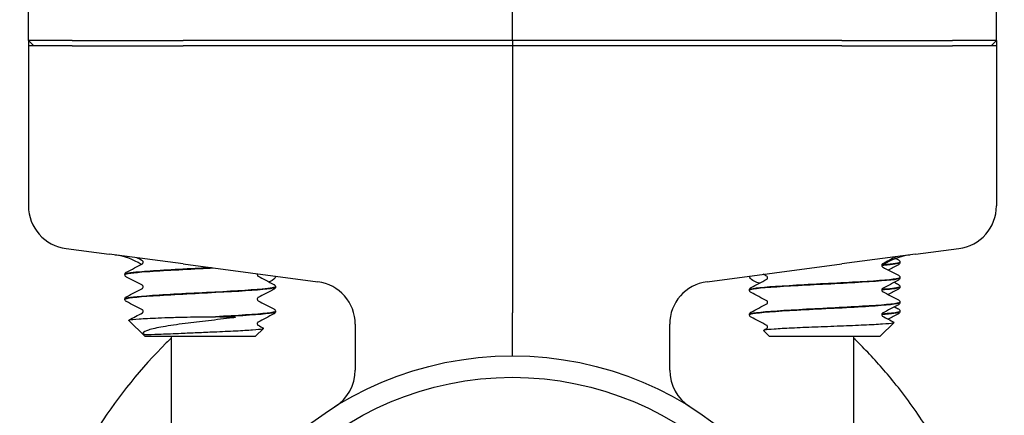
# Model space of a CAD drawing. Header units: inches. Extents: x 24 to 1128, y -69 to 748.
# Tile 550 of 656: x 961.6 to 964.46, y 302.85 to 304. Entities that reach past the tile are written whole.
import ezdxf

# ---------------------------------------------------------------- set-up
doc = ezdxf.new("R2010")
doc.units = ezdxf.units.IN
doc.header["$LTSCALE"] = 32
doc.header["$MEASUREMENT"] = 0
doc.layers.add('Visible (ANSI)', color=7, linetype='Continuous', lineweight=30)

msp = doc.modelspace()

# ---------------------------------------------------------------- linework, layer by layer
at = {"layer": 'Visible (ANSI)'}
for p, q in [((961.62828, 303.93679), (961.62828, 304.42186)), ((964.44078, 303.93679), (964.44078, 304.42186)), ((963.03453, 303.93679), (963.03453, 304.35379)), ((961.62828, 303.93679), (961.62828, 303.92117)), ((961.75563, 303.93679), (961.62828, 303.93679)), ((961.62828, 303.93679), (961.64405, 303.92117)), ((961.62828, 303.92117), (961.62828, 303.45594)), ((961.75563, 303.92117), (961.62828, 303.92117)), ((961.75563, 303.93679), (962.07787, 303.93679)), ((961.75563, 303.92117), (962.07787, 303.92117)), ((963.03453, 303.93679), (962.07787, 303.93679)), ((963.03453, 303.92117), (962.07787, 303.92117)), ((963.99119, 303.93679), (963.03453, 303.93679)), ((963.03453, 303.93679), (963.03453, 303.92117)), ((963.03453, 303.92117), (963.03453, 303.1448)), ((963.99119, 303.92117), (963.03453, 303.92117)), ((963.99119, 303.93679), (964.31343, 303.93679)), ((963.99119, 303.92117), (964.31343, 303.92117)), ((964.44078, 303.93679), (964.31343, 303.93679)), ((964.44078, 303.92117), (964.31343, 303.92117)), ((964.42502, 303.92117), (964.44078, 303.93679)), ((964.44078, 303.93679), (964.44078, 303.92117)), ((964.44078, 303.92117), (964.44078, 303.45594)), ((961.73807, 303.33172), (961.86323, 303.31524)), ((962.07805, 303.28696), (961.86323, 303.31524)), ((964.20584, 303.31524), (963.99102, 303.28696)), ((964.20584, 303.31524), (964.331, 303.33172)), ((962.07805, 303.28696), (962.46907, 303.23548)), ((963.6, 303.23548), (963.99102, 303.28696)), ((964.16046, 303.29229), (964.16046, 303.29162)), ((961.9086, 303.25654), (961.9086, 303.25587)), ((964.16046, 303.24731), (964.16046, 303.24664)), ((962.3461, 303.22079), (962.3461, 303.22012)), ((963.72296, 303.21156), (963.72296, 303.21089)), ((964.16046, 303.22079), (964.16046, 303.22012)), ((961.9086, 303.18504), (961.9086, 303.18437)), ((964.16046, 303.17581), (964.16046, 303.17514)), ((962.3461, 303.14929), (962.3461, 303.14862)), ((963.03453, 303.01992), (963.03453, 303.1448)), ((963.72296, 303.14006), (963.72296, 303.13939)), ((964.16046, 303.14929), (964.16046, 303.14862)), ((961.96635, 303.07742), (961.91958, 303.12303)), ((962.18413, 303.13373), (962.17163, 303.13373)), ((962.57775, 303.11155), (962.57775, 302.97825)), ((963.49131, 302.97825), (963.49131, 303.11155)), ((964.10272, 303.07742), (964.14332, 303.11701)), ((962.28836, 303.07742), (962.31123, 303.09972)), ((963.7807, 303.07742), (963.764, 303.0937)), ((961.96635, 303.07742), (962.28836, 303.07742)), ((962.04328, 303.07742), (962.04328, 302.57742)), ((963.7807, 303.07742), (964.10272, 303.07742)), ((964.02578, 303.07742), (964.02578, 302.57742))]:
    msp.add_line(p, q, dxfattribs=at)
for radius in [0.97375, 0.91125]:
    msp.add_circle((963.03453, 302.04617), radius, dxfattribs=at)
for centre, radius, start, end in [((961.85578, 303.1271), 0.1875, 57.7328, 82.5), ((964.21328, 303.1271), 0.1875, 97.5, 124.32186), ((962.45275, 303.11155), 0.125, 0, 82.5), ((963.61631, 303.11155), 0.125, 97.5, 180), ((962.45275, 302.97825), 0.125, 301.97122, 0), ((963.61631, 302.97825), 0.125, 180, 238.02878)]:
    msp.add_arc(centre, radius, start, end, dxfattribs=at)
for centre, major_axis, start_param, end_param in [((961.75439, 303.45565), (0.12504, -0.01646), 3.2713412, 4.712389), ((964.31468, 303.45565), (-0.12504, -0.01646), 1.5707963, 3.0118441)]:
    msp.add_ellipse(centre, major_axis=major_axis, ratio=0.991106, start_param=start_param, end_param=end_param, dxfattribs=at)
for points in [[(961.91331, 303.26334), (961.92866, 303.27137), (961.944, 303.27941), (961.95934, 303.28746)], [(961.95934, 303.29644), (961.95413, 303.29918), (961.94892, 303.30191), (961.94371, 303.30464)], [(964.14888, 303.30774), (964.13582, 303.30091), (964.12277, 303.29407), (964.10972, 303.28722)], [(964.16038, 303.29231), (964.16026, 303.28971), (964.14274, 303.28711), (964.11139, 303.28452)], [(964.15575, 303.28481), (964.14598, 303.2797), (964.13621, 303.27458), (964.12645, 303.26946)], [(964.14831, 303.30298), (964.15079, 303.30169), (964.15327, 303.30039), (964.15575, 303.29909)], [(962.29365, 303.25857), (962.29336, 303.25791), (962.29315, 303.25706), (962.29315, 303.2562)], [(962.29537, 303.25171), (962.31071, 303.24366), (962.32605, 303.23562), (962.3414, 303.22759)], [(963.7737, 303.25147), (963.7702, 303.2533), (963.76671, 303.25513), (963.76322, 303.25697)], [(964.10972, 303.27824), (964.12506, 303.27019), (964.14041, 303.26215), (964.15575, 303.25412)], [(961.95934, 303.22494), (961.944, 303.23299), (961.92866, 303.24103), (961.91331, 303.24906)], [(963.72767, 303.21837), (963.74302, 303.2264), (963.75836, 303.23444), (963.7737, 303.24249)], [(964.15575, 303.23984), (964.14041, 303.23181), (964.12506, 303.22377), (964.10972, 303.21572)], [(964.14406, 303.23371), (964.14795, 303.23167), (964.15185, 303.22963), (964.15575, 303.22759)], [(961.91331, 303.19184), (961.92866, 303.19987), (961.944, 303.20791), (961.95934, 303.21596)], [(962.3414, 303.21331), (962.32605, 303.20528), (962.31071, 303.19724), (962.29537, 303.18919)], [(963.7737, 303.17997), (963.75836, 303.18802), (963.74302, 303.19606), (963.72767, 303.20409)], [(964.10972, 303.20674), (964.12506, 303.19869), (964.14041, 303.19065), (964.15575, 303.18262)], [(964.15575, 303.21331), (964.14598, 303.2082), (964.13621, 303.20308), (964.12645, 303.19796)], [(961.95934, 303.15344), (961.944, 303.16149), (961.92866, 303.16953), (961.91331, 303.17756)], [(962.29537, 303.18021), (962.31071, 303.17216), (962.32605, 303.16412), (962.3414, 303.15609)], [(963.72767, 303.14687), (963.74302, 303.1549), (963.75836, 303.16294), (963.7737, 303.17099)], [(964.15575, 303.16834), (964.14041, 303.16031), (964.12506, 303.15227), (964.10972, 303.14422)], [(961.91992, 303.1238), (961.93307, 303.13068), (961.94621, 303.13756), (961.95934, 303.14446)], [(962.3414, 303.14181), (962.32605, 303.13378), (962.31071, 303.12574), (962.29537, 303.11769)], [(964.15575, 303.14181), (964.14598, 303.1367), (964.13621, 303.13158), (964.12645, 303.12646)], [(964.14406, 303.16221), (964.14795, 303.16017), (964.15185, 303.15813), (964.15575, 303.15609)], [(962.29537, 303.10871), (962.30053, 303.106), (962.30569, 303.1033), (962.31084, 303.10059)], [(963.7737, 303.10847), (963.75836, 303.11652), (963.74302, 303.12456), (963.72767, 303.13259)], [(964.10972, 303.13524), (964.1208, 303.12942), (964.13188, 303.12361), (964.14297, 303.11781)], [(963.7644, 303.09461), (963.7675, 303.09623), (963.7706, 303.09786), (963.7737, 303.09949)]]:
    msp.add_open_spline(points, degree=3, dxfattribs=at)
for points, knots in [([(961.96156, 303.29195), (961.96156, 303.29334), (961.96099, 303.29463), (961.96006, 303.29591), (961.95971, 303.29619), (961.95939, 303.29642), (961.95933, 303.29645), (961.95933, 303.29645)], [0, 0, 0, 0, 0.022828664, 0.022828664, 0.041633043, 0.041633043, 0.054614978, 0.054614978, 0.054614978, 0.054614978]), ([(961.95933, 303.28746), (961.95933, 303.28746), (961.95957, 303.28755), (961.96033, 303.28834), (961.9607, 303.2888), (961.96132, 303.29013), (961.96156, 303.29103), (961.96156, 303.29195)], [0.002645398, 0.002645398, 0.002645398, 0.002645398, 0.027589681, 0.027589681, 0.042171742, 0.042171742, 0.057287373, 0.057287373, 0.057287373, 0.057287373]), ([(964.10973, 303.28722), (964.10973, 303.28722), (964.10949, 303.28713), (964.10873, 303.28633), (964.10837, 303.28588), (964.10774, 303.28455), (964.10751, 303.28364), (964.10751, 303.28273)], [0.002645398, 0.002645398, 0.002645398, 0.002645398, 0.027589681, 0.027589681, 0.042171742, 0.042171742, 0.057287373, 0.057287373, 0.057287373, 0.057287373]), ([(964.10751, 303.28273), (964.10751, 303.28134), (964.10807, 303.28005), (964.109, 303.27877), (964.10936, 303.27849), (964.10967, 303.27826), (964.10973, 303.27823), (964.10973, 303.27823)], [0, 0, 0, 0, 0.022828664, 0.022828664, 0.041633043, 0.041633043, 0.054614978, 0.054614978, 0.054614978, 0.054614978]), ([(964.11021, 303.28375), (964.11472, 303.28412), (964.11895, 303.28448), (964.12289, 303.28485), (964.1472, 303.2871), (964.16002, 303.28936), (964.1602, 303.29162)], [18.15828531, 18.15828531, 18.15828531, 18.15828531, 18.25475373, 18.25475373, 18.25475373, 18.84955592, 18.84955592, 18.84955592, 18.84955592]), ([(964.15575, 303.29909), (964.15654, 303.29868), (964.15738, 303.29818), (964.15878, 303.29674), (964.15928, 303.2961), (964.16011, 303.29444), (964.16041, 303.29339), (964.16046, 303.29231)], [0, 0, 0, 0, 0.028459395, 0.028459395, 0.043235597, 0.043235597, 0.058545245, 0.058545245, 0.058545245, 0.058545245]), ([(964.16046, 303.29159), (964.1604, 303.29013), (964.15985, 303.28877), (964.1586, 303.28689), (964.15794, 303.28628), (964.15678, 303.28538), (964.15626, 303.28507), (964.15575, 303.28481)], [0, 0, 0, 0, 0.020588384, 0.020588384, 0.04017257, 0.04017257, 0.058516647, 0.058516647, 0.058516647, 0.058516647]), ([(961.90861, 303.25656), (961.90867, 303.25802), (961.90921, 303.25939), (961.91046, 303.26126), (961.91113, 303.26188), (961.91229, 303.26277), (961.91281, 303.26308), (961.91331, 303.26334)], [0, 0, 0, 0, 0.020588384, 0.020588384, 0.04017257, 0.04017257, 0.058516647, 0.058516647, 0.058516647, 0.058516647]), ([(961.91331, 303.24906), (961.91253, 303.24947), (961.91169, 303.24997), (961.91029, 303.25142), (961.90979, 303.25205), (961.90896, 303.25371), (961.90865, 303.25476), (961.90861, 303.25584)], [0, 0, 0, 0, 0.028459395, 0.028459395, 0.043235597, 0.043235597, 0.058545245, 0.058545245, 0.058545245, 0.058545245]), ([(961.90865, 303.25584), (961.90875, 303.25883), (961.93206, 303.26182), (961.97267, 303.2648), (962.01808, 303.26815), (962.08426, 303.27149), (962.14819, 303.27483), (962.15346, 303.2751), (962.15869, 303.27538), (962.1639, 303.27565)], [15.7056467, 15.7056467, 15.7056467, 15.7056467, 16.4933178, 16.4933178, 16.4933178, 17.3741612, 17.3741612, 17.3741612, 17.4466642, 17.4466642, 17.4466642, 17.4466642]), ([(962.16022, 303.27613), (962.14461, 303.27531), (962.12873, 303.27448), (962.11293, 303.27366), (962.04897, 303.27032), (961.98758, 303.26699), (961.95004, 303.26365), (961.92332, 303.26128), (961.90904, 303.25891), (961.90883, 303.25654)], [-23.7130579, -23.7130579, -23.7130579, -23.7130579, -23.4959687, -23.4959687, -23.4959687, -22.6167864, -22.6167864, -22.6167864, -21.9911486, -21.9911486, -21.9911486, -21.9911486]), ([(962.29315, 303.2562), (962.29315, 303.25482), (962.29372, 303.25352), (962.29465, 303.25224), (962.295, 303.25197), (962.29532, 303.25174), (962.29538, 303.25171), (962.29538, 303.25171)], [0, 0, 0, 0, 0.022828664, 0.022828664, 0.041633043, 0.041633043, 0.054614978, 0.054614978, 0.054614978, 0.054614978]), ([(962.34404, 303.25194), (962.34551, 303.25174), (962.34619, 303.25094), (962.34583, 303.24638), (962.33967, 303.23997), (962.32846, 303.23513), (962.32806, 303.23496), (962.32765, 303.23479)], [0, 0, 0, 0, 0.08181539, 0.08181539, 0.30693367, 0.30693367, 0.31512174, 0.31512174, 0.31512174, 0.31512174]), ([(963.75252, 303.23138), (963.74972, 303.23199), (963.74711, 303.23273), (963.73578, 303.23663), (963.72952, 303.2409), (963.72234, 303.24843), (963.72193, 303.25153), (963.72503, 303.25194)], [0.67526477, 0.67526477, 0.67526477, 0.67526477, 0.71949334, 0.71949334, 0.88239765, 0.88239765, 1.0591032, 1.0591032, 1.0591032, 1.0591032]), ([(963.77592, 303.24698), (963.77592, 303.24836), (963.77535, 303.24965), (963.77442, 303.25094), (963.77406, 303.25121), (963.77375, 303.25144), (963.77369, 303.25147), (963.77369, 303.25147)], [0, 0, 0, 0, 0.022828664, 0.022828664, 0.041633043, 0.041633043, 0.054614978, 0.054614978, 0.054614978, 0.054614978]), ([(964.15575, 303.25412), (964.15654, 303.25371), (964.15738, 303.25321), (964.15878, 303.25176), (964.15928, 303.25113), (964.16011, 303.24947), (964.16041, 303.24842), (964.16046, 303.24734)], [0, 0, 0, 0, 0.028459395, 0.028459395, 0.043235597, 0.043235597, 0.058545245, 0.058545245, 0.058545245, 0.058545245]), ([(961.96156, 303.22045), (961.96156, 303.22184), (961.96099, 303.22313), (961.96006, 303.22441), (961.95971, 303.22469), (961.95939, 303.22492), (961.95933, 303.22495), (961.95933, 303.22495)], [0, 0, 0, 0, 0.022828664, 0.022828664, 0.041633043, 0.041633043, 0.054614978, 0.054614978, 0.054614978, 0.054614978]), ([(962.3414, 303.22759), (962.34218, 303.22718), (962.34302, 303.22668), (962.34442, 303.22524), (962.34492, 303.2246), (962.34575, 303.22294), (962.34606, 303.22189), (962.3461, 303.22081)], [0, 0, 0, 0, 0.028459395, 0.028459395, 0.043235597, 0.043235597, 0.058545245, 0.058545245, 0.058545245, 0.058545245]), ([(964.16018, 303.24734), (964.16031, 303.24613), (964.15682, 303.24492), (964.14957, 303.24371), (964.12971, 303.24039), (964.082, 303.23707), (964.0228, 303.23376), (963.96369, 303.23045), (963.89424, 303.22714), (963.83818, 303.22383), (963.7822, 303.22052), (963.74061, 303.21721), (963.7276, 303.21391), (963.72452, 303.21313), (963.72305, 303.21234), (963.72313, 303.21156)], [-21.1829178, -21.1829178, -21.1829178, -21.1829178, -20.8637276, -20.8637276, -20.8637276, -19.9895633, -19.9895633, -19.9895633, -19.1167884, -19.1167884, -19.1167884, -18.2452653, -18.2452653, -18.2452653, -18.0390086, -18.0390086, -18.0390086, -18.0390086]), ([(963.72326, 303.21087), (963.72313, 303.21213), (963.7269, 303.21338), (963.73472, 303.21464), (963.75553, 303.21799), (963.80459, 303.22133), (963.86481, 303.22468), (963.92501, 303.22803), (963.99519, 303.23137), (964.0509, 303.23472), (964.10661, 303.23806), (964.14678, 303.2414), (964.15743, 303.24475), (964.15945, 303.24538), (964.1604, 303.24601), (964.16034, 303.24664)], [11.7535067, 11.7535067, 11.7535067, 11.7535067, 12.0852563, 12.0852563, 12.0852563, 12.9673891, 12.9673891, 12.9673891, 13.8492593, 13.8492593, 13.8492593, 14.7308693, 14.7308693, 14.7308693, 14.8974159, 14.8974159, 14.8974159, 14.8974159]), ([(963.77369, 303.24248), (963.77369, 303.24248), (963.77393, 303.24258), (963.77469, 303.24337), (963.77505, 303.24383), (963.77568, 303.24516), (963.77592, 303.24606), (963.77592, 303.24698)], [0.002645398, 0.002645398, 0.002645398, 0.002645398, 0.027589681, 0.027589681, 0.042171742, 0.042171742, 0.057287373, 0.057287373, 0.057287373, 0.057287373]), ([(964.16046, 303.24662), (964.1604, 303.24516), (964.15985, 303.24379), (964.1586, 303.24191), (964.15794, 303.2413), (964.15678, 303.24041), (964.15626, 303.2401), (964.15575, 303.23984)], [0, 0, 0, 0, 0.020588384, 0.020588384, 0.04017257, 0.04017257, 0.058516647, 0.058516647, 0.058516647, 0.058516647]), ([(964.15575, 303.22759), (964.15654, 303.22718), (964.15738, 303.22668), (964.15878, 303.22524), (964.15928, 303.2246), (964.16011, 303.22294), (964.16041, 303.22189), (964.16046, 303.22081)], [0, 0, 0, 0, 0.028459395, 0.028459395, 0.043235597, 0.043235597, 0.058545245, 0.058545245, 0.058545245, 0.058545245]), ([(961.90861, 303.18434), (961.9086, 303.1844), (961.90861, 303.18445), (961.90862, 303.18451), (961.90943, 303.18786), (961.94035, 303.19121), (961.99059, 303.19456), (962.04083, 303.1979), (962.10939, 303.20125), (962.17237, 303.2046), (962.23534, 303.20795), (962.2915, 303.21129), (962.32127, 303.21464), (962.33751, 303.21647), (962.34573, 303.21829), (962.34577, 303.22012)], [9.4224614, 9.4224614, 9.4224614, 9.4224614, 9.4372578, 9.4372578, 9.4372578, 10.320193, 10.320193, 10.320193, 11.2028583, 11.2028583, 11.2028583, 12.0852563, 12.0852563, 12.0852563, 12.5663706, 12.5663706, 12.5663706, 12.5663706]), ([(962.34587, 303.22081), (962.34578, 303.21851), (962.3325, 303.21621), (962.30737, 303.21391), (962.27077, 303.21056), (962.20971, 303.20721), (962.14553, 303.20386), (962.08164, 303.20052), (962.01588, 303.19719), (961.97103, 303.19385), (961.93152, 303.19091), (961.90889, 303.18797), (961.90866, 303.18504)], [-18.8518725, -18.8518725, -18.8518725, -18.8518725, -18.2452653, -18.2452653, -18.2452653, -17.3619241, -17.3619241, -17.3619241, -16.4826805, -16.4826805, -16.4826805, -15.7079633, -15.7079633, -15.7079633, -15.7079633]), ([(961.95933, 303.21596), (961.95933, 303.21596), (961.95957, 303.21605), (961.96033, 303.21684), (961.9607, 303.2173), (961.96132, 303.21863), (961.96156, 303.21953), (961.96156, 303.22045)], [0.002645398, 0.002645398, 0.002645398, 0.002645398, 0.027589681, 0.027589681, 0.042171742, 0.042171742, 0.057287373, 0.057287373, 0.057287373, 0.057287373]), ([(962.3461, 303.22009), (962.34604, 303.21863), (962.3455, 303.21727), (962.34425, 303.21539), (962.34358, 303.21478), (962.34242, 303.21388), (962.3419, 303.21357), (962.3414, 303.21331)], [0, 0, 0, 0, 0.020588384, 0.020588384, 0.04017257, 0.04017257, 0.058516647, 0.058516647, 0.058516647, 0.058516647]), ([(963.72296, 303.21159), (963.72303, 303.21304), (963.72357, 303.21441), (963.72482, 303.21629), (963.72548, 303.2169), (963.72664, 303.21779), (963.72716, 303.2181), (963.72767, 303.21837)], [0, 0, 0, 0, 0.020588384, 0.020588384, 0.04017257, 0.04017257, 0.058516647, 0.058516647, 0.058516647, 0.058516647]), ([(963.72767, 303.20409), (963.72689, 303.2045), (963.72604, 303.205), (963.72464, 303.20644), (963.72414, 303.20708), (963.72332, 303.20873), (963.72301, 303.20978), (963.72296, 303.21087)], [0, 0, 0, 0, 0.028459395, 0.028459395, 0.043235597, 0.043235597, 0.058545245, 0.058545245, 0.058545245, 0.058545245]), ([(964.10744, 303.21203), (964.11838, 303.2129), (964.1279, 303.21377), (964.13563, 303.21464), (964.15186, 303.21647), (964.16008, 303.21829), (964.16013, 303.22012)], [11.856103, 11.856103, 11.856103, 11.856103, 12.08525626, 12.08525626, 12.08525626, 12.56637061, 12.56637061, 12.56637061, 12.56637061]), ([(964.10973, 303.21572), (964.10973, 303.21572), (964.10949, 303.21563), (964.10873, 303.21483), (964.10837, 303.21438), (964.10774, 303.21305), (964.10751, 303.21214), (964.10751, 303.21123)], [0.002645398, 0.002645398, 0.002645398, 0.002645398, 0.027589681, 0.027589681, 0.042171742, 0.042171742, 0.057287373, 0.057287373, 0.057287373, 0.057287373]), ([(964.10751, 303.21123), (964.10751, 303.20984), (964.10807, 303.20855), (964.109, 303.20727), (964.10936, 303.20699), (964.10967, 303.20676), (964.10973, 303.20673), (964.10973, 303.20673)], [0, 0, 0, 0, 0.022828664, 0.022828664, 0.041633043, 0.041633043, 0.054614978, 0.054614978, 0.054614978, 0.054614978]), ([(964.16023, 303.22081), (964.16014, 303.21851), (964.14685, 303.21621), (964.12172, 303.21391), (964.11737, 303.21351), (964.11267, 303.21311), (964.10767, 303.21271)], [-18.85187252, -18.85187252, -18.85187252, -18.85187252, -18.24526525, -18.24526525, -18.24526525, -18.14024166, -18.14024166, -18.14024166, -18.14024166]), ([(964.16046, 303.22009), (964.1604, 303.21863), (964.15985, 303.21727), (964.1586, 303.21539), (964.15794, 303.21478), (964.15678, 303.21388), (964.15626, 303.21357), (964.15575, 303.21331)], [0, 0, 0, 0, 0.020588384, 0.020588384, 0.04017257, 0.04017257, 0.058516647, 0.058516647, 0.058516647, 0.058516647]), ([(961.90861, 303.18506), (961.90867, 303.18652), (961.90921, 303.18789), (961.91046, 303.18976), (961.91113, 303.19038), (961.91229, 303.19127), (961.91281, 303.19158), (961.91331, 303.19184)], [0, 0, 0, 0, 0.020588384, 0.020588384, 0.04017257, 0.04017257, 0.058516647, 0.058516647, 0.058516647, 0.058516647]), ([(961.91331, 303.17756), (961.91253, 303.17797), (961.91169, 303.17847), (961.91029, 303.17992), (961.90979, 303.18055), (961.90896, 303.18221), (961.90865, 303.18326), (961.90861, 303.18434)], [0, 0, 0, 0, 0.028459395, 0.028459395, 0.043235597, 0.043235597, 0.058545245, 0.058545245, 0.058545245, 0.058545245]), ([(962.29538, 303.1892), (962.29538, 303.1892), (962.29514, 303.1891), (962.29438, 303.18831), (962.29401, 303.18785), (962.29339, 303.18652), (962.29315, 303.18562), (962.29315, 303.1847)], [0.002645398, 0.002645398, 0.002645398, 0.002645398, 0.027589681, 0.027589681, 0.042171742, 0.042171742, 0.057287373, 0.057287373, 0.057287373, 0.057287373]), ([(962.29315, 303.1847), (962.29315, 303.18332), (962.29372, 303.18202), (962.29465, 303.18074), (962.295, 303.18047), (962.29532, 303.18024), (962.29538, 303.18021), (962.29538, 303.18021)], [0, 0, 0, 0, 0.022828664, 0.022828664, 0.041633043, 0.041633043, 0.054614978, 0.054614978, 0.054614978, 0.054614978]), ([(964.16034, 303.17584), (964.16043, 303.17521), (964.15951, 303.17458), (964.15755, 303.17395), (964.14708, 303.1706), (964.10692, 303.16725), (964.05113, 303.1639), (963.99583, 303.16058), (963.92624, 303.15725), (963.86629, 303.15393), (963.80554, 303.15056), (963.75589, 303.1472), (963.73485, 303.14383), (963.727, 303.14257), (963.72318, 303.14132), (963.72327, 303.14006)], [-14.8997325, -14.8997325, -14.8997325, -14.8997325, -14.7341258, -14.7341258, -14.7341258, -13.8504415, -13.8504415, -13.8504415, -12.9746304, -12.9746304, -12.9746304, -12.0870096, -12.0870096, -12.0870096, -11.7558233, -11.7558233, -11.7558233, -11.7558233]), ([(963.72333, 303.13937), (963.72322, 303.14092), (963.72903, 303.14248), (963.74089, 303.14403), (963.76685, 303.14744), (963.82123, 303.15085), (963.88444, 303.15425), (963.94716, 303.15763), (964.01729, 303.16102), (964.06994, 303.1644), (964.12218, 303.16775), (964.15619, 303.1711), (964.16006, 303.17446), (964.16033, 303.17469), (964.16045, 303.17491), (964.16044, 303.17514)], [5.4703213, 5.4703213, 5.4703213, 5.4703213, 5.8802797, 5.8802797, 5.8802797, 6.7785359, 6.7785359, 6.7785359, 7.6697745, 7.6697745, 7.6697745, 8.5540503, 8.5540503, 8.5540503, 8.6142306, 8.6142306, 8.6142306, 8.6142306]), ([(963.77592, 303.17548), (963.77592, 303.17686), (963.77535, 303.17815), (963.77442, 303.17944), (963.77406, 303.17971), (963.77375, 303.17994), (963.77369, 303.17997), (963.77369, 303.17997)], [0, 0, 0, 0, 0.022828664, 0.022828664, 0.041633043, 0.041633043, 0.054614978, 0.054614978, 0.054614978, 0.054614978]), ([(963.77369, 303.17098), (963.77369, 303.17098), (963.77393, 303.17108), (963.77469, 303.17187), (963.77505, 303.17233), (963.77568, 303.17366), (963.77592, 303.17456), (963.77592, 303.17548)], [0.002645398, 0.002645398, 0.002645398, 0.002645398, 0.027589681, 0.027589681, 0.042171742, 0.042171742, 0.057287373, 0.057287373, 0.057287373, 0.057287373]), ([(964.15575, 303.18262), (964.15654, 303.18221), (964.15738, 303.18171), (964.15878, 303.18026), (964.15928, 303.17963), (964.16011, 303.17797), (964.16041, 303.17692), (964.16046, 303.17584)], [0, 0, 0, 0, 0.028459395, 0.028459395, 0.043235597, 0.043235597, 0.058545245, 0.058545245, 0.058545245, 0.058545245]), ([(964.16046, 303.17512), (964.1604, 303.17366), (964.15985, 303.17229), (964.1586, 303.17041), (964.15794, 303.1698), (964.15678, 303.16891), (964.15626, 303.1686), (964.15575, 303.16834)], [0, 0, 0, 0, 0.020588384, 0.020588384, 0.04017257, 0.04017257, 0.058516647, 0.058516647, 0.058516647, 0.058516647]), ([(961.96156, 303.14895), (961.96156, 303.15034), (961.96099, 303.15163), (961.96006, 303.15291), (961.95971, 303.15319), (961.95939, 303.15342), (961.95933, 303.15345), (961.95933, 303.15345)], [0, 0, 0, 0, 0.022828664, 0.022828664, 0.041633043, 0.041633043, 0.054614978, 0.054614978, 0.054614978, 0.054614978]), ([(961.95933, 303.14446), (961.95933, 303.14446), (961.95957, 303.14455), (961.96033, 303.14534), (961.9607, 303.1458), (961.96132, 303.14713), (961.96156, 303.14803), (961.96156, 303.14895)], [0.002645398, 0.002645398, 0.002645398, 0.002645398, 0.027589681, 0.027589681, 0.042171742, 0.042171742, 0.057287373, 0.057287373, 0.057287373, 0.057287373]), ([(962.34576, 303.14931), (962.3458, 303.14748), (962.33765, 303.14566), (962.32145, 303.14383), (962.2916, 303.14046), (962.23501, 303.1371), (962.17163, 303.13373)], [-12.5686872, -12.5686872, -12.5686872, -12.5686872, -12.0870096, -12.0870096, -12.0870096, -11.1993887, -11.1993887, -11.1993887, -11.1993887]), ([(962.18413, 303.13373), (962.24788, 303.13716), (962.30271, 303.1406), (962.32859, 303.14403), (962.34011, 303.14556), (962.34579, 303.14709), (962.34575, 303.14862)], [4.9749506, 4.9749506, 4.9749506, 4.9749506, 5.8802797, 5.8802797, 5.8802797, 6.2831853, 6.2831853, 6.2831853, 6.2831853]), ([(962.3414, 303.15609), (962.34218, 303.15568), (962.34302, 303.15518), (962.34442, 303.15374), (962.34492, 303.1531), (962.34575, 303.15144), (962.34606, 303.15039), (962.3461, 303.14931)], [0, 0, 0, 0, 0.028459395, 0.028459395, 0.043235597, 0.043235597, 0.058545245, 0.058545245, 0.058545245, 0.058545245]), ([(962.3461, 303.14859), (962.34604, 303.14713), (962.3455, 303.14577), (962.34425, 303.14389), (962.34358, 303.14328), (962.34242, 303.14238), (962.3419, 303.14207), (962.3414, 303.14181)], [0, 0, 0, 0, 0.020588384, 0.020588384, 0.04017257, 0.04017257, 0.058516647, 0.058516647, 0.058516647, 0.058516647]), ([(963.72296, 303.14009), (963.72303, 303.14154), (963.72357, 303.14291), (963.72482, 303.14479), (963.72548, 303.1454), (963.72664, 303.14629), (963.72716, 303.1466), (963.72767, 303.14687)], [0, 0, 0, 0, 0.020588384, 0.020588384, 0.04017257, 0.04017257, 0.058516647, 0.058516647, 0.058516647, 0.058516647]), ([(963.72767, 303.13259), (963.72689, 303.133), (963.72604, 303.1335), (963.72464, 303.13494), (963.72414, 303.13558), (963.72332, 303.13723), (963.72301, 303.13828), (963.72296, 303.13937)], [0, 0, 0, 0, 0.028459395, 0.028459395, 0.043235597, 0.043235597, 0.058545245, 0.058545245, 0.058545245, 0.058545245]), ([(964.10736, 303.14053), (964.12203, 303.1417), (964.13416, 303.14287), (964.14294, 303.14403), (964.15446, 303.14556), (964.16015, 303.14709), (964.1601, 303.14862)], [5.57291769, 5.57291769, 5.57291769, 5.57291769, 5.88027969, 5.88027969, 5.88027969, 6.28318531, 6.28318531, 6.28318531, 6.28318531]), ([(964.10973, 303.14422), (964.10973, 303.14422), (964.10949, 303.14413), (964.10873, 303.14333), (964.10837, 303.14288), (964.10774, 303.14155), (964.10751, 303.14064), (964.10751, 303.13973)], [0.002645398, 0.002645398, 0.002645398, 0.002645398, 0.027589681, 0.027589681, 0.042171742, 0.042171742, 0.057287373, 0.057287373, 0.057287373, 0.057287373]), ([(964.10751, 303.13973), (964.10751, 303.13834), (964.10807, 303.13705), (964.109, 303.13577), (964.10936, 303.13549), (964.10967, 303.13526), (964.10973, 303.13523), (964.10973, 303.13523)], [0, 0, 0, 0, 0.022828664, 0.022828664, 0.041633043, 0.041633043, 0.054614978, 0.054614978, 0.054614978, 0.054614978]), ([(964.16012, 303.14931), (964.16016, 303.14748), (964.152, 303.14566), (964.13581, 303.14383), (964.12807, 303.14296), (964.11854, 303.14209), (964.10757, 303.14121)], [-12.56868721, -12.56868721, -12.56868721, -12.56868721, -12.08700959, -12.08700959, -12.08700959, -11.85705635, -11.85705635, -11.85705635, -11.85705635]), ([(964.15575, 303.15609), (964.15654, 303.15568), (964.15738, 303.15518), (964.15878, 303.15374), (964.15928, 303.1531), (964.16011, 303.15144), (964.16041, 303.15039), (964.16046, 303.14931)], [0, 0, 0, 0, 0.028459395, 0.028459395, 0.043235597, 0.043235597, 0.058545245, 0.058545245, 0.058545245, 0.058545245]), ([(964.16046, 303.14859), (964.1604, 303.14713), (964.15985, 303.14577), (964.1586, 303.14389), (964.15794, 303.14328), (964.15678, 303.14238), (964.15626, 303.14207), (964.15575, 303.14181)], [0, 0, 0, 0, 0.020588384, 0.020588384, 0.04017257, 0.04017257, 0.058516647, 0.058516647, 0.058516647, 0.058516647]), ([(961.91958, 303.12303), (961.9191, 303.1235), (961.91988, 303.12397), (961.92613, 303.12541), (961.93563, 303.12637), (961.96422, 303.1283), (961.98316, 303.12925), (962.00552, 303.13021)], [-0.5228503, -0.5228503, -0.5228503, -0.5228503, -0.42146306, -0.42146306, -0.21216858, -0.21216858, 0, 0, 0, 0]), ([(962.22102, 303.13021), (962.19852, 303.12753), (962.17487, 303.12481), (962.12819, 303.11934), (962.10549, 303.11663), (962.06027, 303.11076), (962.03843, 303.10764), (962.00211, 303.10135), (961.98767, 303.09824), (961.96782, 303.09195), (961.96219, 303.08884), (961.96112, 303.08561)], [-0.9073382, -0.9073382, -0.9073382, -0.9073382, -0.72551326, -0.72551326, -0.55061182, -0.55061182, -0.35778862, -0.35778862, -0.17425332, -0.17425332, 0, 0, 0, 0]), ([(962.00552, 303.13021), (962.01774, 303.13074), (962.03093, 303.1312), (962.05902, 303.13203), (962.07387, 303.1324), (962.11636, 303.13327), (962.14451, 303.13367), (962.17163, 303.13373)], [-0.44431555, -0.44431555, -0.44431555, -0.44431555, -0.32882749, -0.32882749, -0.21096916, -0.21096916, 0, 0, 0, 0]), ([(962.18413, 303.13373), (962.20546, 303.13368), (962.22035, 303.13329), (962.22654, 303.1325), (962.22745, 303.13236), (962.22815, 303.13213), (962.2283, 303.13207), (962.22843, 303.13197), (962.22847, 303.13194), (962.2285, 303.13187), (962.22851, 303.13185), (962.22851, 303.1318), (962.2285, 303.13178), (962.22848, 303.13173), (962.22846, 303.1317), (962.22839, 303.13164), (962.22834, 303.13161), (962.22816, 303.1315), (962.22797, 303.13143), (962.22738, 303.13123), (962.22691, 303.13112), (962.22497, 303.13072), (962.22285, 303.13043), (962.22102, 303.13021)], [-0.13908594, -0.13908594, -0.13908594, -0.13908594, -0.04049598, -0.04049598, -0.02905727, -0.02905727, -0.02604998, -0.02604998, -0.0248335, -0.0248335, -0.02414703, -0.02414703, -0.02358262, -0.02358262, -0.02294682, -0.02294682, -0.02195641, -0.02195641, -0.01935369, -0.01935369, -0.01486853, -0.01486853, 0, 0, 0, 0]), ([(962.29538, 303.1177), (962.29538, 303.1177), (962.29514, 303.1176), (962.29438, 303.11681), (962.29401, 303.11635), (962.29339, 303.11502), (962.29315, 303.11412), (962.29315, 303.1132)], [0.002645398, 0.002645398, 0.002645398, 0.002645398, 0.027589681, 0.027589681, 0.042171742, 0.042171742, 0.057287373, 0.057287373, 0.057287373, 0.057287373]), ([(962.29315, 303.1132), (962.29315, 303.11182), (962.29372, 303.11052), (962.29465, 303.10924), (962.295, 303.10897), (962.29532, 303.10874), (962.29538, 303.10871), (962.29538, 303.10871)], [0, 0, 0, 0, 0.022828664, 0.022828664, 0.041633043, 0.041633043, 0.054614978, 0.054614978, 0.054614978, 0.054614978]), ([(963.764, 303.0937), (963.76336, 303.09433), (963.76462, 303.09495), (963.77264, 303.09654), (963.78203, 303.0975), (963.80884, 303.09943), (963.82611, 303.10039), (963.86648, 303.10232), (963.88925, 303.10327), (963.93744, 303.1052), (963.96241, 303.10616), (964.01131, 303.10809), (964.03473, 303.10905), (964.07688, 303.11098), (964.09513, 303.11193), (964.1239, 303.11386), (964.13403, 303.11482), (964.14303, 303.11646), (964.14425, 303.11714), (964.14297, 303.11781)], [-2.4713623, -2.4713623, -2.4713623, -2.4713623, -2.3561612, -2.3561612, -2.1756508, -2.1756508, -1.9922583, -1.9922583, -1.8059847, -1.8059847, -1.6168306, -1.6168306, -1.424797, -1.424797, -1.2298846, -1.2298846, -1.0320942, -1.0320942, -0.8910547, -0.8910547, -0.8910547, -0.8910547]), ([(963.77592, 303.10398), (963.77592, 303.10536), (963.77535, 303.10665), (963.77442, 303.10794), (963.77406, 303.10821), (963.77375, 303.10844), (963.77369, 303.10847), (963.77369, 303.10847)], [0, 0, 0, 0, 0.022828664, 0.022828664, 0.041633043, 0.041633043, 0.054614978, 0.054614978, 0.054614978, 0.054614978]), ([(961.96112, 303.08561), (961.96102, 303.08529), (961.96105, 303.08496), (961.96125, 303.08456), (961.96131, 303.08447), (961.96141, 303.08433), (961.96145, 303.08428), (961.96152, 303.08419), (961.96155, 303.08416), (961.96161, 303.0841), (961.96164, 303.08407), (961.96171, 303.084), (961.96174, 303.08397), (961.96183, 303.08389), (961.96188, 303.08385), (961.96205, 303.08372), (961.96218, 303.08363), (961.96264, 303.08335), (961.96301, 303.08318), (961.96532, 303.08238), (961.96838, 303.08209), (961.97513, 303.08209)], [-0.25215193, -0.25215193, -0.25215193, -0.25215193, -0.19967794, -0.19967794, -0.18722758, -0.18722758, -0.18219412, -0.18219412, -0.17935031, -0.17935031, -0.17701108, -0.17701108, -0.17437616, -0.17437616, -0.17027277, -0.17027277, -0.15860757, -0.15860757, -0.12989843, -0.12989843, 0, 0, 0, 0]), ([(961.97513, 303.08209), (961.98732, 303.08209), (962.00329, 303.08276), (962.03098, 303.08379), (962.05069, 303.08459), (962.07234, 303.08561)], [-0.29459793, -0.29459793, -0.29459793, -0.29459793, -0.17753869, -0.17753869, 0, 0, 0, 0]), ([(962.07234, 303.08561), (962.0873, 303.08631), (962.10302, 303.08701), (962.13524, 303.08841), (962.15159, 303.0891), (962.18997, 303.09077), (962.2113, 303.09173), (962.2498, 303.09366), (962.26651, 303.09461), (962.29297, 303.09654), (962.30235, 303.0975), (962.31102, 303.09918), (962.31219, 303.09988), (962.31084, 303.10059)], [-2.9565185, -2.9565185, -2.9565185, -2.9565185, -2.83328963, -2.83328963, -2.7085326, -2.7085326, -2.53378878, -2.53378878, -2.35616123, -2.35616123, -2.17565081, -2.17565081, -2.04025374, -2.04025374, -2.04025374, -2.04025374]), ([(963.77369, 303.09948), (963.77369, 303.09948), (963.77393, 303.09958), (963.77469, 303.10037), (963.77505, 303.10083), (963.77568, 303.10216), (963.77592, 303.10306), (963.77592, 303.10398)], [0.002645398, 0.002645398, 0.002645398, 0.002645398, 0.027589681, 0.027589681, 0.042171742, 0.042171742, 0.057287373, 0.057287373, 0.057287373, 0.057287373]), ([(962.04328, 303.07144), (962.03844, 303.06675), (962.03363, 303.06204), (961.88287, 302.91209), (961.76906, 302.736), (961.63392, 302.3701), (961.60294, 302.18632), (961.61468, 301.83606), (961.64792, 301.67284), (961.74536, 301.42921), (961.78909, 301.34495), (961.86657, 301.22657), (961.89374, 301.18915), (961.94498, 301.12536), (961.96827, 301.09849), (962.01839, 301.04485), (962.04532, 301.01824), (962.11629, 300.95348), (962.16158, 300.91698), (962.33504, 300.79381), (962.47316, 300.72659), (962.75911, 300.63907), (962.90456, 300.61877), (963.21989, 300.62178), (963.38741, 300.65437), (963.7248, 300.78324), (963.88955, 300.88861), (964.17314, 301.164), (964.28834, 301.33584), (964.42936, 301.69801), (964.46353, 301.88143), (964.45763, 302.24042), (964.42411, 302.41196), (964.32512, 302.65966), (964.28331, 302.74093), (964.20601, 302.86104), (964.17595, 302.90264), (964.11761, 302.97483), (964.09015, 303.00593), (964.05503, 303.04237), (964.04864, 303.04887), (964.04219, 303.05532), (964.03676, 303.06074), (964.03129, 303.06611), (964.02578, 303.07144)], [5.9352871, 5.9352871, 5.9352871, 5.9352871, 5.9921197, 5.9921197, 7.7291756, 7.7291756, 9.2390086, 9.2390086, 10.5435709, 10.5435709, 11.2728459, 11.2728459, 11.6258315, 11.6258315, 11.8968723, 11.8968723, 12.1854452, 12.1854452, 12.6300643, 12.6300643, 13.8170477, 13.8170477, 14.9868598, 14.9868598, 16.3855901, 16.3855901, 18.0118875, 18.0118875, 19.7159295, 19.7159295, 21.2114917, 21.2114917, 22.568907, 22.568907, 23.2689868, 23.2689868, 23.6603838, 23.6603838, 23.97652, 23.97652, 24.0460114, 24.0460114, 24.0460114, 24.1044605, 24.1044605, 24.1044605, 24.1044605])]:
    msp.add_open_spline(points, degree=3, knots=knots, dxfattribs=at)

doc.saveas('drawing.dxf')
